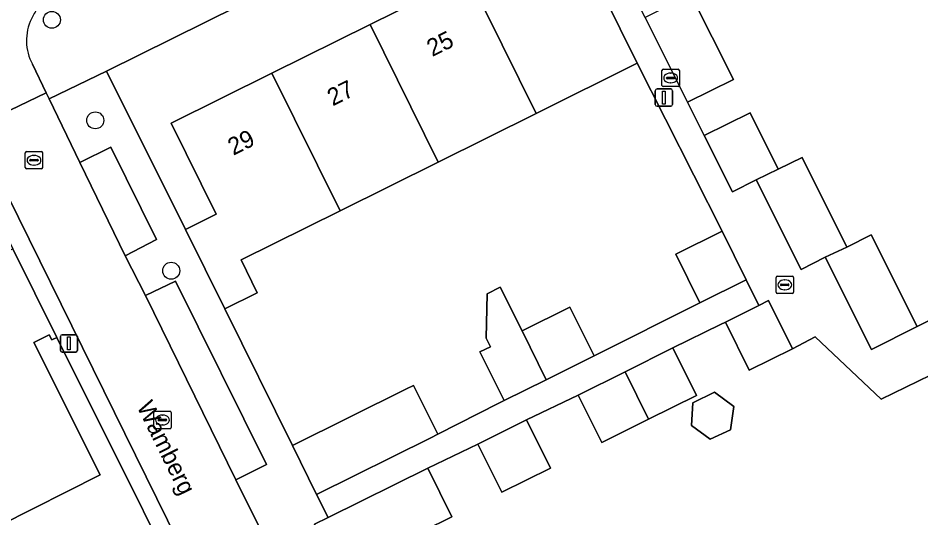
# Model space of a CAD drawing. Extents: x 157793 to 159380, y 380877 to 382313.
# Drawn here: x 158414.2 to 158466.2, y 381663.2 to 381692 of the extents above; entities that cross this region are included whole.
import ezdxf

# ---------------------------------------------------------------- set-up
doc = ezdxf.new("R2010")
doc.units = 0
for name, color, linetype in [('IMGEO_Boom', 7, 'Continuous'), ('IMGEO_Erf', 7, 'Continuous'), ('IMGEO_Kolk', 7, 'Continuous'), ('IMGEO_Lichtmast', 7, 'Continuous'), ('IMGEO_Muur', 7, 'Continuous'), ('IMGEO_Openbare_ruimte_label', 7, 'Continuous'), ('IMGEO_Pand', 7, 'Continuous'), ('IMGEO_Pand_nummerreeks', 7, 'Continuous'), ('IMGEO_Parkeervlak_open', 7, 'Continuous'), ('IMGEO_Rijbaan_lokaal_open', 7, 'Continuous'), ('IMGEO_Voetpad_open', 7, 'Continuous')]:
    doc.layers.add(name, color=color, linetype=linetype)

msp = doc.modelspace()

# ---------------------------------------------------------------- linework, layer by layer
at = {"layer": 'IMGEO_Boom'}
for centre in [(158416.111, 381691.902), (158418.614, 381686.112), (158422.989, 381677.45)]:
    msp.add_circle(centre, 0.489, dxfattribs=at)
at = {"layer": 'IMGEO_Erf'}
for points in [[(158468.558, 381713.364), (158465.098, 381712.034), (158447.458, 381704.424), (158449.581, 381700.046), (158452.942, 381693.354), (158455.398, 381688.462), (158452.764, 381687.151), (158453.724, 381685.238), (158456.359, 381686.549), (158457.99, 381683.301), (158459.36, 381683.969), (158461.948, 381678.813), (158463.338, 381679.511), (158465.991, 381674.227), (158476.674, 381679.502)], [(158470.965, 381666.536), (158468.177, 381672.129), (158463.925, 381670.043), (158460.108, 381673.636), (158458.799, 381672.956), (158456.316, 381671.725), (158454.944, 381674.493), (158454.653, 381674.349), (158451.916, 381672.997), (158453.273, 381670.26), (158450.515, 381668.892), (158447.808, 381667.55), (158446.451, 381670.287), (158443.477, 381668.859), (158444.854, 381666.081), (158442.045, 381664.688), (158440.668, 381667.466), (158437.785, 381666.068), (158439.166, 381663.27), (158432.631, 381660.044), (158431.57, 381659.429), (158443.58, 381635.284), (158472.699, 381649.791)]]:
    msp.add_lwpolyline(points, dxfattribs=at)
for points in [[(158434.454, 381691.639), (158440.107, 381694.442), (158445.924, 381697.327), (158445.626, 381698.111), (158444.387, 381700.616), (158444.311, 381700.769), (158426.871, 381692.7), (158419.264, 381688.938), (158423.815, 381679.823), (158425.588, 381680.702), (158422.985, 381685.952), (158428.8, 381688.836)], [(158443.214, 381673.977), (158445.98, 381675.349), (158447.372, 381672.543), (158453.463, 381675.604), (158452.078, 381678.396), (158454.749, 381679.721), (158449.856, 381689.398), (158444.039, 381686.514), (158438.386, 381683.711), (158432.732, 381680.907), (158427.016, 381678.073), (158427.953, 381676.182), (158426.081, 381675.254), (158429.973, 381667.378), (158436.564, 381670.646), (158436.964, 381670.844), (158438.359, 381668.03), (158441.869, 381669.814), (158442.177, 381669.967), (158440.785, 381672.773), (158441.389, 381673.072), (158441.144, 381673.567), (158441.202, 381676.122), (158441.964, 381676.499)], [(158426.377, 381653.622), (158416.389, 381673.603), (158416.103, 381673.461), (158415.961, 381673.748), (158415.078, 381673.309), (158418.9, 381665.681), (158413.088, 381662.768), (158407.432, 381659.933), (158401.776, 381657.098), (158396.122, 381654.264), (158397.797, 381650.922), (158392.131, 381648.081), (158391.523, 381649.294), (158390.891, 381648.977), (158389.824, 381651.107), (158385.019, 381648.699), (158386.051, 381646.641), (158380.086, 381643.651), (158373.742, 381640.471), (158375.099, 381637.765), (158368.489, 381634.452), (158372.89, 381624.408), (158392.287, 381634.232), (158391.337, 381636.053)], [(158452.984, 381668.532), (158453.064, 381669.847), (158454.308, 381670.444), (158455.419, 381669.634), (158455.233, 381668.28), (158454.069, 381667.748)]]:
    msp.add_lwpolyline(points, close=True, dxfattribs=at)
at = {"layer": 'IMGEO_Kolk'}
for p, q in [((158451.284, 381688.128), (158451.284, 381688.98)), ((158451.359, 381689.054), (158452.211, 381689.054)), ((158451.586, 381688.597), (158451.984, 381688.597)), ((158451.772, 381688.834), (158451.797, 381688.834)), ((158452.285, 381688.98), (158452.285, 381688.128)), ((158452.211, 381688.054), (158451.359, 381688.054)), ((158451.543, 381688.548), (158451.543, 381688.56)), ((158451.981, 381688.511), (158451.583, 381688.511)), ((158451.795, 381688.274), (158451.77, 381688.274)), ((158452.027, 381688.56), (158452.027, 381688.548)), ((158414.578, 381683.387), (158414.578, 381684.239)), ((158414.653, 381684.313), (158415.505, 381684.313)), ((158415.066, 381684.093), (158415.091, 381684.093)), ((158415.579, 381684.239), (158415.579, 381683.387)), ((158414.837, 381683.807), (158414.837, 381683.819)), ((158415.275, 381683.77), (158414.877, 381683.77)), ((158414.88, 381683.856), (158415.278, 381683.856)), ((158415.089, 381683.533), (158415.064, 381683.533)), ((158415.321, 381683.819), (158415.321, 381683.807)), ((158415.505, 381683.313), (158414.653, 381683.313)), ((158457.936, 381677.135), (158458.788, 381677.135)), ((158457.861, 381676.209), (158457.861, 381677.061)), ((158458.12, 381676.629), (158458.12, 381676.641)), ((158458.163, 381676.678), (158458.561, 381676.678)), ((158458.349, 381676.915), (158458.374, 381676.915)), ((158458.604, 381676.641), (158458.604, 381676.629)), ((158458.862, 381677.061), (158458.862, 381676.209)), ((158458.788, 381676.135), (158457.936, 381676.135)), ((158458.558, 381676.592), (158458.16, 381676.592)), ((158458.372, 381676.355), (158458.347, 381676.355)), ((158422.059, 381669.349), (158422.911, 381669.349)), ((158421.984, 381668.423), (158421.984, 381669.275)), ((158422.243, 381668.843), (158422.243, 381668.855)), ((158422.681, 381668.806), (158422.283, 381668.806)), ((158422.286, 381668.892), (158422.684, 381668.892)), ((158422.472, 381669.129), (158422.497, 381669.129)), ((158422.727, 381668.855), (158422.727, 381668.843)), ((158422.985, 381669.275), (158422.985, 381668.423)), ((158422.911, 381668.349), (158422.059, 381668.349)), ((158422.495, 381668.569), (158422.47, 381668.569))]:
    msp.add_line(p, q, dxfattribs=at)
for points in [[(158451.284, 381688.128), (158451.284, 381688.98)], [(158451.359, 381689.054), (158452.211, 381689.054)], [(158452.285, 381688.98), (158452.285, 381688.128)], [(158452.211, 381688.054), (158451.359, 381688.054)], [(158414.578, 381683.387), (158414.578, 381684.239)], [(158414.653, 381684.313), (158415.505, 381684.313)], [(158415.579, 381684.239), (158415.579, 381683.387)], [(158415.505, 381683.313), (158414.653, 381683.313)], [(158457.936, 381677.135), (158458.788, 381677.135)], [(158457.861, 381676.209), (158457.861, 381677.061)], [(158458.862, 381677.061), (158458.862, 381676.209)], [(158458.788, 381676.135), (158457.936, 381676.135)], [(158422.059, 381669.349), (158422.911, 381669.349)], [(158421.984, 381668.423), (158421.984, 381669.275)], [(158422.985, 381669.275), (158422.985, 381668.423)], [(158422.911, 381668.349), (158422.059, 381668.349)]]:
    msp.add_lwpolyline(points, dxfattribs=at)
for centre, radius, start, end in [((158451.361, 381688.978), 0.0765, 91.552, 178.448), ((158451.361, 381688.978), 0.0765, 91.552, 178.448), ((158451.583, 381688.557), 0.0403, 85.8775, 175.7526), ((158451.988, 381688.559), 0.0386, 1.7309, 96.639), ((158452.209, 381688.978), 0.0765, 1.552, 88.448), ((158452.209, 381688.978), 0.0765, 1.552, 88.448), ((158451.361, 381688.13), 0.0765, 181.552, 268.448), ((158451.361, 381688.13), 0.0765, 181.552, 268.448), ((158451.58, 381688.547), 0.0366, 178.938, 274.7102), ((158451.984, 381688.554), 0.043, 264.8664, 352.4533), ((158452.209, 381688.13), 0.0765, 271.552, 358.448), ((158452.209, 381688.13), 0.0765, 271.552, 358.448), ((158414.655, 381684.237), 0.0765, 91.552, 178.448), ((158414.655, 381684.237), 0.0765, 91.552, 178.448), ((158415.503, 381684.237), 0.0765, 1.552, 88.448), ((158415.503, 381684.237), 0.0765, 1.552, 88.448), ((158414.655, 381683.389), 0.0765, 181.552, 268.448), ((158414.655, 381683.389), 0.0765, 181.552, 268.448), ((158414.877, 381683.816), 0.0403, 85.8775, 175.7526), ((158414.874, 381683.806), 0.0366, 178.938, 274.7102), ((158415.278, 381683.813), 0.043, 264.8664, 352.4533), ((158415.282, 381683.818), 0.0386, 1.7309, 96.639), ((158415.503, 381683.389), 0.0765, 271.552, 358.448), ((158415.503, 381683.389), 0.0765, 271.552, 358.448), ((158457.938, 381677.059), 0.0765, 91.552, 178.448), ((158457.938, 381677.059), 0.0765, 91.552, 178.448), ((158458.786, 381677.059), 0.0765, 1.552, 88.448), ((158458.786, 381677.059), 0.0765, 1.552, 88.448), ((158458.16, 381676.638), 0.0403, 85.8775, 175.7526), ((158458.157, 381676.628), 0.0366, 178.938, 274.7102), ((158458.561, 381676.635), 0.043, 264.8664, 352.4533), ((158458.565, 381676.64), 0.0386, 1.7309, 96.639), ((158457.938, 381676.211), 0.0765, 181.552, 268.448), ((158457.938, 381676.211), 0.0765, 181.552, 268.448), ((158458.786, 381676.211), 0.0765, 271.552, 358.448), ((158458.786, 381676.211), 0.0765, 271.552, 358.448), ((158422.061, 381669.273), 0.0765, 91.552, 178.448), ((158422.061, 381669.273), 0.0765, 91.552, 178.448), ((158422.909, 381669.273), 0.0765, 1.552, 88.448), ((158422.909, 381669.273), 0.0765, 1.552, 88.448), ((158422.283, 381668.852), 0.0403, 85.8775, 175.7526), ((158422.28, 381668.842), 0.0366, 178.938, 274.7102), ((158422.684, 381668.849), 0.043, 264.8664, 352.4533), ((158422.688, 381668.854), 0.0386, 1.7309, 96.639), ((158422.061, 381668.425), 0.0765, 181.552, 268.448), ((158422.061, 381668.425), 0.0765, 181.552, 268.448), ((158422.909, 381668.425), 0.0765, 271.552, 358.448), ((158422.909, 381668.425), 0.0765, 271.552, 358.448)]:
    msp.add_arc(centre, radius, start, end, dxfattribs=at)
for centre, major_axis, ratio, start_param, end_param in [((158451.771, 381688.554), (-0.387, 0.002), 0.722429, 4.712389, 7.853982), ((158451.796, 381688.554), (-0.39, 0.002), 0.717154, 1.570796, 4.712389), ((158415.065, 381683.813), (-0.387, 0.002), 0.722429, 4.712389, 7.853982), ((158415.09, 381683.813), (-0.39, 0.002), 0.717154, 1.570796, 4.712389), ((158458.348, 381676.635), (-0.387, 0.002), 0.722429, 4.712389, 7.853982), ((158458.373, 381676.635), (-0.39, 0.002), 0.717154, 1.570796, 4.712389), ((158422.471, 381668.849), (-0.387, 0.002), 0.722429, 4.712389, 7.853982), ((158422.496, 381668.849), (-0.39, 0.002), 0.717154, 1.570796, 4.712389)]:
    msp.add_ellipse(centre, major_axis=major_axis, ratio=ratio, start_param=start_param, end_param=end_param, dxfattribs=at)
at = {"layer": 'IMGEO_Lichtmast'}
for p, q in [((158450.897, 381687.021), (158450.897, 381687.821)), ((158450.897, 381687.821), (158450.897, 381687.021)), ((158450.997, 381687.921), (158451.787, 381687.921)), ((158451.787, 381687.921), (158450.997, 381687.921)), ((158451.887, 381687.821), (158451.887, 381687.021)), ((158451.887, 381687.021), (158451.887, 381687.821)), ((158451.787, 381686.921), (158450.997, 381686.921)), ((158450.997, 381686.921), (158451.787, 381686.921)), ((158416.598, 381672.859), (158416.598, 381673.659)), ((158416.598, 381673.659), (158416.598, 381672.859)), ((158416.698, 381673.759), (158417.488, 381673.759)), ((158417.488, 381673.759), (158416.698, 381673.759)), ((158417.588, 381673.659), (158417.588, 381672.859)), ((158417.588, 381672.859), (158417.588, 381673.659)), ((158417.488, 381672.759), (158416.698, 381672.759)), ((158416.698, 381672.759), (158417.488, 381672.759))]:
    msp.add_line(p, q, dxfattribs=at)
for points in [[(158451.317, 381687.796), (158451.467, 381687.796), (158451.467, 381687.046), (158451.317, 381687.046), (158451.317, 381687.796)], [(158417.018, 381673.634), (158417.168, 381673.634), (158417.168, 381672.884), (158417.018, 381672.884), (158417.018, 381673.634)]]:
    msp.add_lwpolyline(points, dxfattribs=at)
for centre, start, end in [((158450.997, 381687.821), 90, 180), ((158450.997, 381687.821), 90, 180), ((158451.787, 381687.821), 0, 90), ((158451.787, 381687.821), 360, 90), ((158450.997, 381687.021), 180, 270), ((158450.997, 381687.021), 180, 270), ((158451.787, 381687.021), 270, 0), ((158451.787, 381687.021), 270, 0), ((158416.698, 381673.659), 90, 180), ((158416.698, 381673.659), 90, 180), ((158417.488, 381673.659), 0, 90), ((158417.488, 381673.659), 360, 90), ((158416.698, 381672.859), 180, 270), ((158416.698, 381672.859), 180, 270), ((158417.488, 381672.859), 270, 0), ((158417.488, 381672.859), 270, 0)]:
    msp.add_arc(centre, 0.1, start, end, dxfattribs=at)
at = {"layer": 'IMGEO_Muur'}
msp.add_lwpolyline([(158426.081, 381675.254), (158429.973, 381667.378)], dxfattribs=at)
at = {"layer": 'IMGEO_Pand'}
for points in [[(158440.107, 381694.442), (158444.039, 381686.514), (158449.856, 381689.398), (158445.924, 381697.327)], [(158438.386, 381683.711), (158444.039, 381686.514), (158440.107, 381694.442), (158434.454, 381691.639)], [(158455.398, 381688.462), (158452.942, 381693.354), (158450.308, 381692.042), (158452.764, 381687.151)], [(158438.386, 381683.711), (158434.454, 381691.639), (158428.8, 381688.836), (158432.732, 381680.907)], [(158428.8, 381688.836), (158422.985, 381685.952), (158425.588, 381680.702), (158423.815, 381679.823), (158426.081, 381675.254), (158427.953, 381676.182), (158427.016, 381678.073), (158432.732, 381680.907)], [(158456.359, 381686.549), (158453.724, 381685.238), (158455.353, 381681.995), (158456.715, 381682.679), (158457.99, 381683.301)], [(158403.297, 381682.657), (158406.543, 381676.092), (158409.227, 381670.737), (158409.121, 381670.684), (158413.088, 381662.768), (158418.9, 381665.681), (158415.078, 381673.309), (158415.961, 381673.748), (158416.103, 381673.461), (158416.389, 381673.603), (158413.854, 381678.708), (158413.568, 381678.566), (158413.711, 381678.279), (158409.905, 381676.372), (158409.342, 381677.494), (158406.06, 381684.042)], [(158456.715, 381682.679), (158459.303, 381677.523), (158460.693, 381678.221), (158461.948, 381678.813), (158459.36, 381683.969), (158457.99, 381683.301)], [(158454.749, 381679.721), (158452.078, 381678.396), (158453.463, 381675.604), (158456.134, 381676.928)], [(158460.693, 381678.221), (158463.362, 381672.907), (158465.991, 381674.227), (158463.338, 381679.511), (158461.948, 381678.813)], [(158443.214, 381673.977), (158441.964, 381676.499), (158441.202, 381676.122), (158441.144, 381673.567), (158441.389, 381673.072), (158440.785, 381672.773), (158442.177, 381669.967), (158444.605, 381671.171)], [(158457.427, 381675.724), (158456.868, 381675.447), (158454.944, 381674.493), (158456.316, 381671.725), (158458.799, 381672.956)], [(158444.605, 381671.171), (158447.372, 381672.543), (158445.98, 381675.349), (158443.214, 381673.977)], [(158449.163, 381671.632), (158450.515, 381668.892), (158453.273, 381670.26), (158451.916, 381672.997)], [(158449.163, 381671.632), (158446.451, 381670.287), (158447.808, 381667.55), (158450.515, 381668.892)], [(158437.961, 381667.828), (158438.359, 381668.03), (158436.964, 381670.844), (158436.564, 381670.646), (158429.973, 381667.378), (158431.371, 381664.56)], [(158453.064, 381669.847), (158452.984, 381668.532), (158454.069, 381667.748), (158455.233, 381668.28), (158455.419, 381669.634), (158454.308, 381670.444)], [(158440.668, 381667.466), (158442.045, 381664.688), (158444.854, 381666.081), (158443.477, 381668.859)], [(158432.032, 381663.228), (158431.249, 381662.841), (158432.631, 381660.044), (158439.166, 381663.27), (158437.785, 381666.068)]]:
    msp.add_lwpolyline(points, close=True, dxfattribs=at)
at = {"layer": 'IMGEO_Parkeervlak_open'}
for points in [[(158420.327, 381678.301), (158422.139, 381679.242), (158419.513, 381684.558), (158417.73, 381683.675)], [(158426.717, 381665.407), (158428.492, 381666.276), (158423.243, 381676.856), (158421.508, 381676.013)]]:
    msp.add_lwpolyline(points, close=True, dxfattribs=at)
at = {"layer": 'IMGEO_Rijbaan_lokaal_open'}
msp.add_lwpolyline([(158409.735, 381689.54), (158410.74, 381687.478), (158411.61, 381685.691), (158415.779, 381687.693), (158414.99, 381689.343)], dxfattribs=at)
msp.add_lwpolyline([(158415.779, 381687.693), (158411.61, 381685.691), (158411.702, 381685.504), (158428.319, 381651.841), (158432.436, 381653.873), (158426.717, 381665.407), (158421.508, 381676.013), (158420.327, 381678.301), (158417.73, 381683.675), (158415.957, 381687.35)], close=True, dxfattribs=at)
for centre, radius, start, end in [((158417.62, 381690.675), 2.984, 141.1046, 154.3737), ((158417.558, 381690.713), 2.911, 154.538, 208.0838)]:
    msp.add_arc(centre, radius, start, end, dxfattribs=at)
at = {"layer": 'IMGEO_Voetpad_open'}
for points in [[(158414.99, 381689.343), (158415.779, 381687.693), (158415.957, 381687.35), (158419.264, 381688.938), (158426.871, 381692.7), (158444.311, 381700.769), (158444.387, 381700.616), (158445.626, 381698.111), (158446.227, 381698.39), (158446.952, 381698.726), (158449.581, 381700.046), (158447.458, 381704.424)], [(158476.674, 381679.502), (158465.991, 381674.227), (158463.362, 381672.907), (158460.693, 381678.221), (158459.303, 381677.523), (158456.715, 381682.679), (158455.353, 381681.995), (158453.724, 381685.238), (158452.764, 381687.151), (158450.308, 381692.042), (158446.952, 381698.726), (158446.227, 381698.39), (158445.626, 381698.111), (158445.924, 381697.327), (158449.856, 381689.398), (158454.749, 381679.721), (158456.134, 381676.928), (158456.868, 381675.447), (158457.427, 381675.724), (158458.799, 381672.956), (158460.108, 381673.636), (158463.925, 381670.043), (158468.177, 381672.129)], [(158431.371, 381664.56), (158429.973, 381667.378), (158426.081, 381675.254), (158423.815, 381679.823), (158419.264, 381688.938), (158415.957, 381687.35), (158417.73, 381683.675), (158419.513, 381684.558), (158422.139, 381679.242), (158420.327, 381678.301), (158421.508, 381676.013), (158423.243, 381676.856), (158428.492, 381666.276), (158426.717, 381665.407), (158432.436, 381653.873), (158433.989, 381650.722), (158444.852, 381628.842)], [(158429.889, 381648.653), (158428.319, 381651.841), (158411.702, 381685.504), (158411.61, 381685.691), (158410.74, 381687.478), (158409.749, 381686.994), (158410.74, 381685.046), (158413.854, 381678.708), (158416.389, 381673.603), (158426.377, 381653.622), (158426.137, 381651.015), (158427.772, 381648.032), (158442.253, 381618.514)], [(158447.418, 381627.977), (158444.932, 381632.939), (158443.58, 381635.284), (158431.57, 381659.429), (158432.631, 381660.044), (158431.249, 381662.841), (158432.032, 381663.228), (158431.371, 381664.56)]]:
    msp.add_lwpolyline(points, dxfattribs=at)
msp.add_lwpolyline([(158446.451, 381670.287), (158449.163, 381671.632), (158451.916, 381672.997), (158454.653, 381674.349), (158454.944, 381674.493), (158456.868, 381675.447), (158456.134, 381676.928), (158453.463, 381675.604), (158447.372, 381672.543), (158444.605, 381671.171), (158442.177, 381669.967), (158441.869, 381669.814), (158438.359, 381668.03), (158437.961, 381667.828), (158431.371, 381664.56), (158432.032, 381663.228), (158437.785, 381666.068), (158440.668, 381667.466), (158443.477, 381668.859)], close=True, dxfattribs=at)
for centre, radius, start, end in [((158417.62, 381690.675), 2.984, 141.1046, 154.3737), ((158417.558, 381690.713), 2.911, 154.538, 208.0838)]:
    msp.add_arc(centre, radius, start, end, dxfattribs=at)

# ---------------------------------------------------------------- texts
at = {"layer": 'IMGEO_Openbare_ruimte_label'}
msp.add_text('Wamberg', height=1, rotation=296.2833, dxfattribs=at).set_placement((158420.982, 381669.637))
at = {"layer": 'IMGEO_Pand_nummerreeks'}
for s, p in [('25', (158438.038, 381689.756)), ('27', (158432.303, 381686.913)), ('29', (158426.569, 381684.069))]:
    msp.add_text(s, height=1, rotation=26.3759, dxfattribs=at).set_placement(p)

doc.saveas('drawing.dxf')
